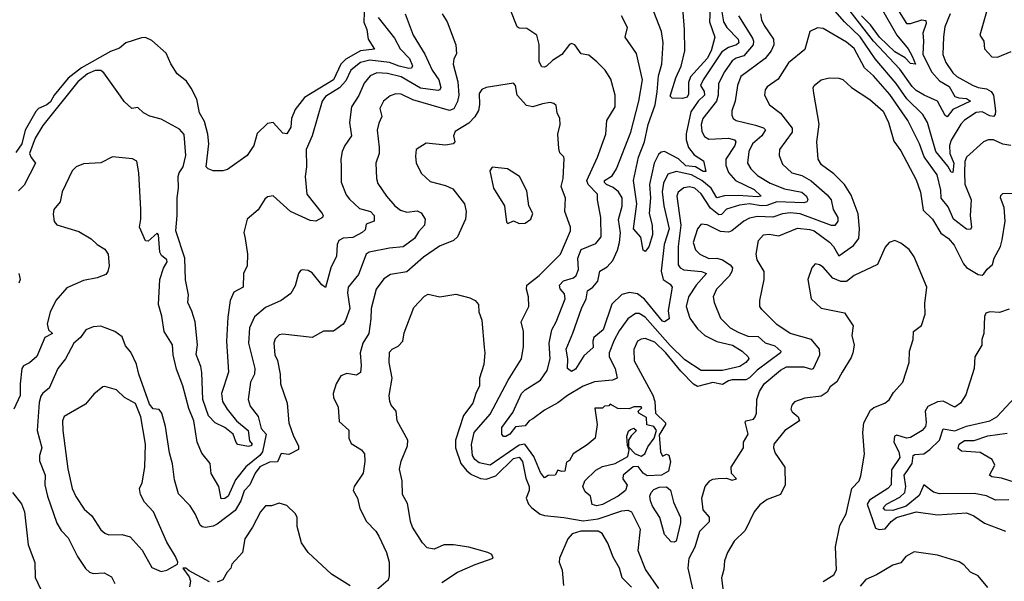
# Model space of a CAD drawing. Extents: x 1268547 to 1425625, y 515768 to 616754.
# Tile 327 of 507: x 1355075 to 1360160, y 568016 to 570915. Entities that reach past the tile are written whole.
import ezdxf

# ---------------------------------------------------------------- set-up
doc = ezdxf.new("R2010")
doc.units = 0

msp = doc.modelspace()

# ---------------------------------------------------------------- linework, layer by layer
at = {"layer": '0CON10XD'}
for points in [[(1360215, 571438.8), (1360136.1, 571286.1), (1360095, 571234.3), (1360078.5, 571195), (1360076.2, 571155), (1360086, 571064), (1360068.9, 570955), (1360034.2, 570835), (1360054.3, 570805), (1360057.1, 570765), (1360095, 570722.9), (1360125, 570722.5), (1360195, 570751.2)], [(1358643.1, 571016.9), (1358637.9, 570905), (1358665.3, 570825), (1358646.3, 570755), (1358626, 570715), (1358540.1, 570619.9), (1358529.1, 570590.9), (1358528.5, 570531.5), (1358522, 570515), (1358498.3, 570508.3), (1358445, 570510), (1358435, 570520), (1358464.1, 570615), (1358491.7, 570675), (1358509.5, 570755), (1358508.3, 570865), (1358492.7, 571065)], [(1359617.7, 570955), (1359655.3, 570895.3), (1359675, 570895.7), (1359735, 570914.2), (1359755, 570911.1), (1359757.1, 570895), (1359739.4, 570845), (1359743.4, 570806.6), (1359739.4, 570735), (1359785, 570644.8), (1359825, 570598.8), (1359875, 570570.6), (1359905, 570519.4), (1359925, 570511.2), (1359965, 570509.1), (1359985.5, 570495), (1359895, 570450.9), (1359865, 570414.4), (1359855, 570420.6), (1359815, 570495.4), (1359745.7, 570525.7), (1359705, 570549.7), (1359685, 570569.7), (1359620.2, 570660.2), (1359485.1, 570805.1), (1359328.5, 571005)], [(1357065.4, 570945), (1357107.8, 570835), (1357167.5, 570737.5), (1357205.7, 570655), (1357239.2, 570605), (1357250.7, 570565), (1357245, 570552.5), (1357235, 570549.6), (1357145, 570562), (1357045, 570620), (1356975, 570638.1), (1356919.1, 570640.9), (1356885, 570625.3), (1356855, 570588.2), (1356825.8, 570524.2), (1356789.3, 570465), (1356777.7, 570385), (1356788.1, 570315), (1356753.5, 570266.5), (1356740.6, 570235), (1356733.4, 570195), (1356735.8, 570155), (1356736.2, 570076.2), (1356761.7, 570011.7), (1356778.1, 569988.1), (1356830.6, 569940.6), (1356886.7, 569925), (1356906, 569905), (1356906.2, 569875), (1356865, 569860), (1356859.5, 569830.5), (1356843.5, 569816.5), (1356795, 569790.9), (1356745, 569788), (1356723.3, 569775), (1356714.6, 569755), (1356712, 569695), (1356681.4, 569635), (1356655, 569532.9), (1356635, 569546.2), (1356585, 569608.9), (1356565, 569620), (1356535, 569624.3), (1356525, 569620), (1356515.7, 569605), (1356497.7, 569542.3), (1356475, 569502), (1356425, 569465.6), (1356345, 569428.8), (1356288.1, 569381.9), (1356262.1, 569325), (1356256.6, 569245), (1356289.2, 569115), (1356288.5, 569085), (1356267.1, 569045), (1356255.5, 568955), (1356265, 568920.8), (1356307.6, 568867.6), (1356322.9, 568805), (1356348.3, 568775), (1356328.8, 568685), (1356315, 568666.3), (1356243.1, 568606.9), (1356189.3, 568540.7), (1356152, 568455), (1356135, 568443), (1356115, 568442.1), (1356103.3, 568505), (1356063.5, 568573.5), (1356059.5, 568625), (1356015, 568677.1), (1355991.2, 568735), (1355975.4, 568844.6), (1355949.2, 568909.1), (1355917.5, 569025), (1355885, 569112), (1355868.2, 569185), (1355863.6, 569236.4), (1355820.6, 569305), (1355809.6, 569385), (1355791.9, 569445), (1355799.7, 569575), (1355817.3, 569632.7), (1355836.5, 569665), (1355835.6, 569675), (1355807.2, 569697.2), (1355798.5, 569715), (1355792.5, 569805), (1355785, 569812.5), (1355738.3, 569771.7), (1355725, 569773.3), (1355693.1, 569845), (1355701.1, 569885), (1355701.1, 569935), (1355690.6, 570125), (1355680.3, 570185), (1355657.4, 570197.4), (1355555, 570207.3), (1355494.5, 570175.5), (1355405, 570170.4), (1355366.5, 570155), (1355345.4, 570134.6), (1355293.9, 570026.1), (1355284.2, 569975), (1355252, 569935), (1355248, 569912), (1355253, 569873), (1355267, 569857), (1355381.4, 569821.4), (1355444.4, 569784.4), (1355474.6, 569754.6), (1355515, 569731.2), (1355532.5, 569705), (1355537.8, 569645), (1355530.6, 569615), (1355519.6, 569600.4), (1355475, 569582.5), (1355405, 569568.8), (1355319.4, 569530.6), (1355262.1, 569465), (1355232.3, 569405), (1355217.8, 569345), (1355223.5, 569313.5), (1355243.8, 569295), (1355205.6, 569275), (1355163.4, 569176.6), (1355126, 569144), (1355095, 569128.5), (1355086.2, 569115), (1355077.2, 569035), (1355077.9, 568975), (1355044.6, 568905)], [(1357257.4, 570945), (1357283, 570905), (1357328.4, 570785), (1357331.4, 570738.6), (1357317.6, 570712.4), (1357313.3, 570685), (1357337.3, 570595), (1357343.3, 570525), (1357336.9, 570493.1), (1357316.5, 570455), (1357295, 570445.8), (1357105, 570501.1), (1357045, 570530.9), (1357016.9, 570533.1), (1356987.9, 570522.1), (1356954.3, 570495), (1356935, 570457.5), (1356945.7, 570415), (1356929.1, 570380.9), (1356920.9, 570345), (1356932.2, 570255), (1356931.5, 570225), (1356914.5, 570175), (1356917.3, 570095), (1356925, 570070), (1356969.4, 570005), (1357011.8, 569955), (1357041.6, 569931.6), (1357075, 569922.4), (1357127.8, 569927.8), (1357148.8, 569918.8), (1357170, 569885), (1357166, 569855), (1357135, 569820), (1357114.7, 569785), (1357055, 569742.2), (1356985, 569736.3), (1356880, 569715), (1356865, 569705.7), (1356825, 569600.5), (1356770.9, 569535), (1356768.1, 569505), (1356780, 569425), (1356757.8, 569362.2), (1356745, 569343.2), (1356695, 569307.8), (1356645, 569307.8), (1356585, 569274.4), (1356435, 569292.2), (1356415, 569288.9), (1356395, 569268), (1356388.5, 569245), (1356393.6, 569185), (1356405.8, 569155.8), (1356420.7, 569085), (1356421.8, 569035), (1356457.1, 568935), (1356465.4, 568835), (1356489.6, 568765), (1356515.8, 568715), (1356515, 568697.5), (1356465, 568671.2), (1356425, 568676.7), (1356407.4, 568632.6), (1356365, 568631.6), (1356315, 568607.3), (1356290.8, 568575), (1356263.3, 568515), (1356235, 568483.6), (1356218, 568432), (1356188.7, 568381.3), (1356095, 568311.1), (1356075, 568300.6), (1356035, 568294.3), (1356017, 568297), (1356006.6, 568306.6), (1355981.9, 568365), (1355956.3, 568406.3), (1355895, 568468.6), (1355875, 568540), (1355865, 568623.3), (1355849.6, 568679.6), (1355828.4, 568815), (1355808.5, 568885), (1355795, 568903.3), (1355765, 568906.7), (1355745, 568931.2), (1355690, 569085), (1355677.6, 569137.6), (1355649.1, 569199.1), (1355621.7, 569231.7), (1355605, 569278.8), (1355566.7, 569305), (1355495, 569332.5), (1355455, 569330.5), (1355416.2, 569315), (1355389.4, 569275), (1355355, 569245.6), (1355311.5, 569165), (1355272.9, 569115), (1355227.2, 569012.8), (1355195, 568988), (1355185, 568971.5), (1355175, 568940), (1355165.4, 568795.4), (1355188.8, 568705), (1355177.7, 568665), (1355177.7, 568637.7), (1355206.1, 568565), (1355204.4, 568515), (1355218.2, 568455), (1355266.2, 568316.2), (1355289.1, 568279.1), (1355325, 568240), (1355373.3, 568145), (1355415, 568082.5), (1355435, 568064.2), (1355455, 568055.8), (1355510.8, 568060.8), (1355549.7, 568039.7), (1355566.9, 568005)], [(1356853.5, 570953.5), (1356852, 570902), (1356867.6, 570865), (1356875.2, 570815), (1356907.1, 570762.9), (1356835, 570755.2), (1356759.2, 570710.8), (1356734.2, 570685), (1356695, 570605.2), (1356546.5, 570513.5), (1356497.6, 570452.4), (1356479.6, 570405), (1356475, 570360), (1356455, 570326.7), (1356435, 570330), (1356385, 570383.8), (1356355, 570380), (1356301.8, 570328.2), (1356284.2, 570265), (1356249.2, 570215), (1356148.9, 570141.1), (1356125, 570134.6), (1356075, 570135.5), (1356048, 570145), (1356038.6, 570155), (1356052.4, 570275), (1356046.4, 570325), (1356029.3, 570389.3)], [(1358906.8, 570915), (1358919.6, 570885), (1358968.4, 570815), (1358969.4, 570785), (1358955.6, 570754.4), (1358924.6, 570715), (1358798.8, 570621.2), (1358782.9, 570575), (1358770.6, 570495), (1358752.3, 570445), (1358752.6, 570422.6), (1358760, 570405), (1358775, 570395.4), (1358875, 570370.6), (1358917, 570357), (1358926.9, 570346.9), (1358907.3, 570315), (1358859.7, 570275), (1358840.5, 570235), (1358834.7, 570175), (1358851.1, 570145), (1358885, 570110.6), (1358951.3, 570071.3), (1359025, 570041.9), (1359115, 570025.7), (1359139.4, 570005), (1359146.1, 569985), (1359139.5, 569975), (1359125, 569970.4), (1358985, 569974.3), (1358933.3, 569956.7), (1358905, 569953.7), (1358845, 569963.9), (1358792.8, 569957.2), (1358725, 569936.6), (1358700.3, 569909.7), (1358685, 569908), (1358642, 569942), (1358595, 570016.7), (1358562.1, 570045), (1358535, 570052.2), (1358505, 570046.5), (1358476.2, 570025), (1358468.4, 570005), (1358489.5, 569855), (1358475.2, 569745), (1358475, 569649.2), (1358485.5, 569635), (1358504.8, 569624.8), (1358596.3, 569616.3), (1358621.5, 569605), (1358568.4, 569545), (1358528.8, 569485), (1358517.9, 569435), (1358535.9, 569375), (1358575, 569319.2), (1358612.7, 569285), (1358675, 569253.5), (1358756.4, 569235), (1358807.1, 569205), (1358838.1, 569175), (1358840, 569165), (1358825.4, 569145), (1358795, 569124.6), (1358704.7, 569105.3), (1358594.1, 569104.1), (1358510.1, 569160.1), (1358434.2, 569234.2), (1358305, 569378.9), (1358275, 569398.1), (1358255, 569399.3), (1358215, 569371.2), (1358170.8, 569309.2), (1358145, 569261.5), (1358120, 569195), (1358119, 569175), (1358150, 569115), (1358160.5, 569065), (1358136.2, 569053.8), (1358044.3, 569045.7), (1357985, 569024), (1357903.8, 568976.2), (1357855, 568938.4), (1357785, 568900.2), (1357725, 568855.2), (1357706.5, 568845), (1357685, 568819.5), (1357635.8, 568814.2), (1357605.7, 568775), (1357585, 568763.1), (1357574.6, 568764.6), (1357565, 568776.2), (1357565, 568810), (1357622.1, 568887.9), (1357666.2, 568985), (1357685.6, 569005), (1357765, 569054.1), (1357799.1, 569105), (1357815.2, 569165), (1357809.3, 569245), (1357822.6, 569315), (1357845.7, 569355), (1357892, 569475), (1357889.4, 569499.4), (1357865.8, 569525.8), (1357863.2, 569545), (1357883, 569567), (1357935, 569583.2), (1357948.7, 569595), (1357960.3, 569625), (1357958.4, 569685), (1357975, 569729.1), (1358050.4, 569759.6), (1358077.6, 569795), (1358076.8, 569895), (1358060, 569985), (1358060, 570015), (1358011.2, 570065), (1358004.2, 570085), (1358058.9, 570205), (1358103.1, 570325), (1358107.5, 570395), (1358151.1, 570465), (1358149.6, 570525), (1358128.3, 570608.3), (1358099.2, 570655), (1358055, 570698.1), (1358015, 570732.9), (1357975, 570739.2), (1357942.2, 570785), (1357925, 570792.7), (1357915, 570787.8), (1357875.6, 570735), (1357827.3, 570705), (1357795, 570675.4), (1357785, 570669.6), (1357771.5, 570671.5), (1357757.7, 570697.7), (1357757.5, 570787.5), (1357745.7, 570835), (1357695, 570870.6), (1357655, 570872.2), (1357645, 570878.1), (1357608.8, 570968.8)], [(1358787.4, 570935), (1358860.2, 570819.8), (1358865.6, 570805), (1358862.7, 570785), (1358815, 570727.8), (1358775, 570716.5), (1358755, 570702.3), (1358715, 570646.2), (1358683.8, 570585), (1358682.6, 570525), (1358674.6, 570495.4), (1358603.9, 570405), (1358594.3, 570375), (1358597.3, 570337.3), (1358611.7, 570311.7), (1358635, 570298.1), (1358735, 570303.3), (1358766.7, 570295), (1358773.1, 570285), (1358768.4, 570265), (1358721.8, 570195), (1358722.1, 570165), (1358735.9, 570125.9), (1358772.5, 570085), (1358868.3, 570038.3), (1358904.2, 570005), (1358885, 570000.2), (1358785, 570007.7), (1358714.4, 570005.6), (1358675, 569995.8), (1358645.8, 570045.8), (1358597.8, 570085), (1358545, 570114.9), (1358465, 570131.6), (1358423, 570117), (1358399.3, 570070.7), (1358393.2, 570026.8), (1358401, 569955), (1358428.5, 569835), (1358404.2, 569755), (1358387.7, 569617.7), (1358397.8, 569575), (1358435, 569550.4), (1358444.6, 569535), (1358424.7, 569415), (1358428.8, 569371.2), (1358405, 569356), (1358395, 569358.8), (1358302.1, 569472.1), (1358265, 569499.6), (1358225, 569507.1), (1358185, 569497.4), (1358134, 569446), (1358089.1, 569315), (1358039.5, 569275), (1358034.5, 569255), (1358037.5, 569222.5), (1357989.1, 569180.9), (1357945, 569112), (1357925, 569099.4), (1357904.4, 569115), (1357905.6, 569165), (1357898.2, 569215), (1357932.1, 569297.9), (1357976.9, 569425), (1358001.2, 569475), (1358007.1, 569515), (1358035, 569535.4), (1358060.4, 569565), (1358072, 569618), (1358109.7, 569640.3), (1358137.9, 569672.1), (1358162.3, 569725), (1358172.9, 569765), (1358177.7, 569815), (1358166.9, 569883.1), (1358187.3, 569952.7), (1358187.1, 569995), (1358167.3, 570027.3), (1358139.3, 570049.3), (1358105.5, 570065), (1358094.6, 570075), (1358094.5, 570085), (1358135, 570108.5), (1358157.6, 570145), (1358232.2, 570335), (1358273.1, 570495), (1358291.9, 570605), (1358260.7, 570740.7), (1358202.2, 570825), (1358214.3, 570875), (1358182.9, 570935)], [(1358700.9, 570955), (1358710.4, 570905), (1358727.8, 570875), (1358785.2, 570815), (1358788.6, 570795), (1358777.5, 570785), (1358735, 570771.6), (1358701.4, 570748.6), (1358604.4, 570605), (1358591.3, 570575), (1358610, 570545), (1358611.9, 570525), (1358578.3, 570495), (1358541.1, 570438.9), (1358516.6, 570326.6), (1358516.5, 570295), (1358528.8, 570255), (1358558, 570218), (1358606.7, 570186.7), (1358618.5, 570131.5), (1358605, 570132.4), (1358565.1, 570155.1), (1358515, 570161.4), (1358477.1, 570197.1), (1358405, 570234.2), (1358388.7, 570231.3), (1358375, 570219.2), (1358352.2, 570175), (1358327.2, 570065), (1358332.3, 569995), (1358326.1, 569915), (1358342.1, 569855), (1358342.7, 569805), (1358325, 569742.5), (1358305, 569718.8), (1358295.9, 569725.9), (1358282.4, 569792.4), (1358244.6, 569835), (1358262.4, 569965), (1358244.7, 570085.3), (1358271.5, 570205), (1358302.1, 570285), (1358320.6, 570375), (1358356.8, 570475), (1358367.1, 570542.9), (1358374, 570625), (1358391, 570685), (1358398.9, 570795), (1358389.7, 570855), (1358349.5, 570955)], [(1358900.9, 570945), (1358906.8, 570915)], [(1359880.7, 570945), (1359852.3, 570877.7), (1359846.5, 570826.5), (1359842.7, 570735), (1359857.5, 570695), (1359895, 570640.4), (1359915, 570622.8), (1359995, 570576.7), (1360025, 570564.8), (1360068.3, 570558.3), (1360091.8, 570545), (1360103.8, 570525), (1360115.3, 570445), (1360113.3, 570426.7), (1360103.7, 570416.3), (1360085, 570418.9), (1360045, 570438.8), (1360015, 570436.1), (1359955, 570395.8), (1359935, 570375.4), (1359885, 570293.8), (1359876.4, 570265), (1359878.2, 570225), (1359899.3, 570175), (1359895, 570125.7), (1359885, 570128.6), (1359868.5, 570158.5), (1359805.8, 570235), (1359780.6, 570325), (1359763, 570385), (1359739.7, 570425), (1359656.7, 570506.7), (1359602.3, 570585), (1359492.7, 570712.7), (1359415, 570826.5), (1359335, 570903.3), (1359285, 570960.7)], [(1359605.6, 570835.6), (1359664, 570765), (1359685, 570727.3), (1359700.6, 570685), (1359675, 570689), (1359647.9, 570717.9), (1359595, 570749), (1359515, 570824.9), (1359468.6, 570888.6), (1359422.9, 570935)], [(1359531.4, 570965), (1359605.6, 570835.6)], [(1356927.1, 570927.1), (1357010.7, 570820.7), (1357040.8, 570765), (1357088.1, 570715), (1357103.3, 570676.7), (1357097.8, 570665), (1357085, 570663.1), (1357035, 570674.5), (1356985.3, 570695), (1356883.1, 570706.9), (1356835, 570693.6), (1356785, 570655.3), (1356760.2, 570599.8), (1356727.1, 570562.9), (1356655, 570518.1), (1356637.8, 570495), (1356585, 570316.2), (1356555.3, 570245), (1356556.1, 570155), (1356549.3, 570105), (1356557.8, 570015), (1356637.1, 569915), (1356642, 569905), (1356638.8, 569895), (1356605, 569875.8), (1356575, 569879.4), (1356474.4, 569925), (1356385, 570005.7), (1356355, 570001.2), (1356341.2, 569988.8), (1356307, 569933), (1356249.2, 569885), (1356232.7, 569817.3), (1356239.2, 569785), (1356252.5, 569705), (1356250, 569645), (1356231.2, 569605), (1356230, 569535), (1356180.7, 569509.3), (1356161.7, 569465), (1356150.2, 569379.8), (1356143.4, 569255), (1356154, 569096), (1356117.5, 568985), (1356123.3, 568945), (1356146.3, 568905), (1356195, 568844.8), (1356255, 568795.5), (1356262, 568742), (1356275.9, 568724.1), (1356268.8, 568715), (1356255, 568712), (1356202.5, 568722.5), (1356192.5, 568732.5), (1356177.3, 568775), (1356135, 568810.5), (1356084.6, 568834.6), (1356049.9, 568869.9), (1356020.2, 568955), (1356015.6, 569094.4), (1356010.6, 569125), (1355987.2, 569187.2), (1355992.8, 569237.2), (1355982.1, 569355), (1355965, 569411.4), (1355943.5, 569455), (1355946.7, 569495), (1355931.9, 569571.9), (1355928.4, 569685), (1355881.7, 569825), (1355888.9, 569905), (1355888.3, 569995), (1355895.5, 570045.5), (1355893.8, 570105), (1355898.9, 570125), (1355919.7, 570155), (1355932.6, 570215), (1355925, 570322), (1355900.7, 570350.7), (1355805, 570401.4), (1355747.3, 570417.3), (1355715, 570434), (1355685, 570461.2), (1355655, 570456.7), (1355615, 570493.8), (1355595, 570521.2), (1355510.3, 570640.3), (1355493.5, 570653.5), (1355465, 570652.7), (1355425, 570636.5), (1355375.8, 570595), (1355195, 570368.8), (1355155, 570303.2), (1355126.1, 570225), (1355133.7, 570203.7), (1355156.9, 570175), (1355098.1, 570061.9), (1355068.5, 570031.5)], [(1360194.4, 570265.6), (1360152, 570272), (1360104.5, 570295.5), (1360077.5, 570295), (1360052.5, 570285), (1359964.7, 570205.2), (1359956.8, 570183.2), (1359953.9, 570126.1), (1359956.3, 570066.3), (1359988.7, 569985), (1359983.1, 569905), (1359991.2, 569845), (1359985, 569833.1), (1359965, 569834.1), (1359898.2, 569885), (1359870, 569950), (1359833.3, 569993.3), (1359832.8, 570035), (1359813.3, 570115), (1359746.7, 570206.7), (1359721.5, 570275), (1359662.6, 570395), (1359568.9, 570528.9), (1359484.9, 570624.9), (1359437.5, 570667.5), (1359385, 570766.3), (1359345, 570799.2), (1359225, 570869.5), (1359195, 570872.5), (1359155.7, 570854.3), (1359129.1, 570760.9), (1359045, 570692.3), (1358992.6, 570607.4), (1358935, 570569.2), (1358925, 570552.5), (1358922.5, 570525), (1358948.1, 570475), (1359005, 570431.9), (1359064.5, 570355), (1359064.4, 570335), (1358999.6, 570245), (1358998.2, 570215), (1359015, 570169.2), (1359063.3, 570125), (1359115, 570110.6), (1359163.1, 570083.1), (1359245, 570011.9), (1359265.3, 569985), (1359276.1, 569935), (1359299.8, 569895), (1359300, 569875), (1359285, 569853.5), (1359267.6, 569852.4), (1359105, 569913.1), (1359055, 569918.2), (1359015, 569913.5), (1358965, 569896.7), (1358885, 569899.2), (1358845, 569891.4), (1358814.8, 569875.2), (1358753.8, 569826.2), (1358735, 569818.8), (1358695, 569822.3), (1358625, 569856.9), (1358595, 569860.5), (1358575, 569835.8), (1358553.3, 569765), (1358565, 569726.7), (1358588.2, 569705), (1358635, 569682.7), (1358675, 569683.6), (1358705, 569675.2), (1358745, 569650.5), (1358755.8, 569635), (1358752.8, 569615), (1358738.5, 569591.5), (1358674.5, 569525), (1358657.3, 569485), (1358661.8, 569455), (1358694.5, 569375), (1358745, 569325.4), (1358785, 569302.7), (1358835, 569282.5), (1358889.1, 569279.1), (1358925, 569246.5), (1358975, 569231.7), (1359005.3, 569205), (1359004.6, 569195), (1358883.3, 569106.7), (1358843.8, 569066.2), (1358825, 569056.1), (1358753.9, 569056.1), (1358735, 569051.6), (1358705, 569032.6), (1358655, 569042.4), (1358575, 569022.3), (1358554.6, 569034.6), (1358490.3, 569100.3), (1358412.4, 569195), (1358355, 569250), (1358305, 569269.7), (1358285, 569266.8), (1358265.6, 569255), (1358246.6, 569213.4), (1358249.3, 569155), (1358345, 568977.1), (1358355.4, 568945), (1358358, 568885), (1358410, 568835), (1358410, 568825), (1358377, 568773), (1358383.8, 568685), (1358395, 568662.5), (1358415, 568672.5), (1358427.7, 568667.7), (1358435.7, 568635), (1358426.2, 568585), (1358390, 568565), (1358315, 568561.2), (1358294.4, 568574.4), (1358268.8, 568608.8)], [(1356029.3, 570389.3), (1356003.8, 570435), (1355989.2, 570505), (1355961.1, 570561.1), (1355937.1, 570597.1), (1355888.8, 570635), (1355855, 570687.9), (1355831.6, 570741.6), (1355757.3, 570807.3), (1355725, 570823.3), (1355705, 570821.1), (1355623.8, 570796.2), (1355591.2, 570768.8), (1355545, 570750.7), (1355393.6, 570666.4), (1355326.3, 570613.7), (1355253.8, 570526.2), (1355235, 570491.1), (1355215, 570475.3), (1355173.2, 570456.8), (1355157.9, 570442.1), (1355104.3, 570345.7), (1355086.6, 570275), (1355055, 570230.5)], [(1358268.8, 568608.8), (1358243, 568607), (1358192.5, 568565), (1358190, 568545), (1358212, 568512), (1358204.4, 568485), (1358166.7, 568455), (1358085, 568413.3), (1358055, 568405.7), (1358032.3, 568412.3), (1358023.3, 568455), (1357995, 568477.5), (1357984, 568505), (1357993.3, 568535), (1358050.8, 568589.2), (1358085, 568608.8), (1358150, 568625), (1358215, 568660), (1358222.5, 568695), (1358213.3, 568716.7), (1358210, 568765), (1358219.3, 568790.7), (1358229.3, 568800.7), (1358246.4, 568806.4), (1358260, 568795), (1358232.3, 568767.7), (1358220, 568745), (1358220, 568710), (1358253.8, 568673.8), (1358285, 568662.5), (1358303.3, 568675), (1358319.3, 568710.7), (1358351.2, 568755), (1358363.8, 568795), (1358350, 568815), (1358313.3, 568823.3), (1358312.5, 568862.5), (1358272.5, 568885), (1358270, 568895), (1358288.3, 568911.7), (1358285, 568916.7), (1358247, 568917), (1358223, 568907), (1358165, 568907.5), (1358125, 568930), (1358118.3, 568921.7), (1358095, 568920), (1358085, 568910), (1358045, 568910), (1358057.5, 568825), (1358046.7, 568755), (1358005, 568720), (1357933.3, 568675), (1357915, 568640), (1357898.3, 568631.7), (1357890, 568585), (1357875, 568582.5), (1357855, 568590), (1357840, 568565), (1357805, 568562.5), (1357785, 568550), (1357765, 568577.5), (1357731.1, 568661.1), (1357683.8, 568723.8), (1357655, 568719), (1357505, 568615.2), (1357447.4, 568627.4), (1357425.3, 568645), (1357413.4, 568665), (1357408.1, 568721.9), (1357421.6, 568785), (1357505, 568879.1), (1357597.5, 569055), (1357666.4, 569165), (1357677.8, 569227.8), (1357676.4, 569305), (1357664.6, 569355), (1357704.3, 569435), (1357702.2, 569485), (1357692.9, 569525), (1357694.5, 569545), (1357758.2, 569595), (1357867.3, 569705), (1357920.5, 569825), (1357919.6, 569845), (1357890.5, 569925), (1357893.7, 569993.6), (1357872.1, 570055), (1357882.3, 570095), (1357886.8, 570196.8), (1357885, 570207.5), (1357865, 570227.5), (1357860, 570250), (1357854.6, 570325), (1357866.5, 570375), (1357864, 570405), (1357851.1, 570435), (1357845, 570472.5), (1357833, 570483), (1357815, 570487.5), (1357775, 570481.4), (1357725, 570465.5), (1357691.9, 570471.9), (1357644.6, 570525), (1357635.4, 570575.4), (1357625, 570587.5), (1357485, 570565.3), (1357461.1, 570555), (1357447.9, 570535), (1357450.4, 570475), (1357444.1, 570445.9), (1357425, 570413.3), (1357395, 570381.5), (1357325, 570337.5), (1357315.7, 570315), (1357322, 570285), (1357313.3, 570275), (1357275, 570266.8), (1357175, 570277.1), (1357122.5, 570245), (1357118.8, 570211.2), (1357123.1, 570175), (1357150.5, 570120.5), (1357195, 570080.5), (1357275, 570059.1), (1357312.6, 570042.6), (1357371.8, 569965), (1357380.3, 569925), (1357377.3, 569885), (1357336.5, 569795), (1357315.8, 569775), (1357243.5, 569746.5), (1357161.3, 569688.7), (1357075, 569614.5), (1356990, 569600), (1356955, 569578.1), (1356915.6, 569525), (1356890.3, 569425), (1356889.2, 569370.8), (1356878.2, 569295), (1356847.5, 569245), (1356832.7, 569195), (1356839.3, 569130.7), (1356835.3, 569094.7), (1356815, 569080.9), (1356765, 569088.6), (1356733.2, 569076.8), (1356710, 569035), (1356694.2, 568985.8), (1356696, 568965), (1356719.2, 568915), (1356725, 568841.2), (1356775, 568796.2), (1356775.4, 568755), (1356787.7, 568727.7), (1356841.2, 568695), (1356856.2, 568675), (1356857.8, 568635), (1356848.2, 568575), (1356803.1, 568505), (1356797.5, 568485), (1356820, 568445), (1356832.4, 568392.4), (1356866.2, 568325), (1356914, 568275), (1356929.8, 568249.8), (1356969.4, 568165), (1356982.5, 568115), (1356982.9, 568045), (1356977.6, 568022.4), (1356905, 567960.8)], [(1358564.1, 567925), (1358526.9, 568085), (1358531.8, 568135), (1358562.9, 568195), (1358587.7, 568275), (1358638.2, 568325), (1358637.6, 568347.6), (1358605.5, 568385), (1358598.5, 568445), (1358615.8, 568505), (1358638.8, 568535), (1358655.6, 568544.4), (1358682.8, 568547.2), (1358725, 568548.1), (1358755, 568538), (1358776.7, 568545), (1358752, 568572), (1358750, 568605), (1358813.1, 568705), (1358813.8, 568735), (1358836.9, 568775), (1358822.2, 568837.8), (1358826.7, 568845), (1358865, 568853.6), (1358873.1, 568865), (1358880, 568885), (1358882.8, 568955), (1358895.6, 568995.6), (1358920.3, 569035), (1359005, 569106.9), (1359035, 569123.3), (1359125, 569123.3), (1359165, 569110.6), (1359175, 569114.6), (1359206.8, 569185), (1359205.3, 569215.3), (1359164.4, 569265), (1359055, 569295.4), (1358985, 569341.2), (1358908.5, 569418.5), (1358898.1, 569435), (1358896.7, 569465), (1358919.1, 569575), (1358920, 569615), (1358884.5, 569675), (1358878.5, 569705), (1358890, 569775), (1358915.7, 569805), (1358945, 569809), (1358995, 569799.3), (1359091.4, 569838.6), (1359155, 569833.1), (1359178.2, 569825), (1359257.7, 569767.7), (1359278.8, 569745), (1359305, 569696.5), (1359381, 569749), (1359408, 569785), (1359411.4, 569835), (1359405, 569913.3), (1359370, 570010), (1359335.2, 570065.2), (1359279, 570119), (1359215.8, 570165.8), (1359199.1, 570195), (1359191.9, 570285), (1359204.6, 570375.4), (1359175.9, 570535.9), (1359173.6, 570563.6), (1359178.8, 570575), (1359215, 570604), (1359255, 570615.8), (1359306.1, 570613.9), (1359326.9, 570606.9), (1359370.6, 570565), (1359465, 570503.8), (1359535, 570442.7), (1359562.5, 570385), (1359588.8, 570288.8), (1359625, 570238.6), (1359705, 570089.2), (1359726.7, 570025), (1359741.9, 569931.9), (1359788.8, 569885), (1359832.7, 569812.7), (1359872.2, 569785), (1359901.1, 569751.1), (1359948.5, 569655), (1359965, 569635.6), (1360025, 569600.6), (1360045, 569597.1), (1360055, 569602.9), (1360071.8, 569628.2), (1360098.5, 569651.5), (1360108, 569685), (1360140.5, 569745), (1360149.7, 569779.7), (1360164, 569875), (1360158.8, 569945), (1360141.2, 569995), (1360142.3, 570007.7), (1360151.7, 570018.3), (1360205, 570020)], [(1357655, 569862.5), (1357685, 569864.4), (1357715.6, 569885), (1357724.5, 569915), (1357704.4, 569954.4), (1357695, 570032.5), (1357656.9, 570105), (1357595, 570145.4), (1357516, 570154), (1357504, 570135), (1357522.9, 570045), (1357578.8, 569955), (1357589.3, 569869.3), (1357596.4, 569863.6), (1357625, 569876.7), (1357655, 569862.5)], [(1359225, 568015.5), (1359279.5, 568050.5), (1359293.9, 568075), (1359288.8, 568195), (1359311.1, 568305), (1359343.6, 568365), (1359373.3, 568495), (1359410, 568535), (1359418.9, 568561.1), (1359437.4, 568672.6), (1359429.2, 568785), (1359434.3, 568835), (1359469.5, 568900.5), (1359486.4, 568913.6), (1359542.5, 568935), (1359565, 568953.3), (1359588.3, 568991.7), (1359636.2, 569045), (1359668.8, 569145), (1359670.6, 569205), (1359688.9, 569265), (1359691.4, 569305), (1359732.5, 569337.5), (1359750.6, 569395), (1359750.3, 569449.7), (1359760.6, 569535), (1359695, 569690.6), (1359668.5, 569728.5), (1359625, 569761.4), (1359595, 569775.7), (1359565, 569765.8), (1359545, 569741.2), (1359505, 569651.4), (1359385, 569595.6), (1359345, 569563.3), (1359315, 569563.3), (1359275, 569580.5), (1359225, 569637.1), (1359205, 569650), (1359182.5, 569655), (1359166.1, 569633.9), (1359145.7, 569575), (1359162, 569475), (1359215, 569425.7), (1359335, 569402.5), (1359379.2, 569335), (1359372.5, 569285), (1359384, 569235), (1359378.1, 569195), (1359369.3, 569170.7), (1359322, 569095), (1359295, 569046.2), (1359260.3, 569019.7), (1359245, 568993.3), (1359215, 568971.2), (1359129.1, 568960.9), (1359076.8, 568943.2), (1359062, 568925), (1359057.1, 568905), (1359065, 568890.8), (1359095.8, 568865), (1359102.5, 568845), (1359027.1, 568795), (1358970, 568725), (1358968, 568705), (1358977, 568677), (1359027.1, 568605), (1359029.2, 568515), (1359003.8, 568465), (1358935, 568438.9), (1358898.3, 568411.7), (1358868.6, 568375), (1358821.8, 568278.2), (1358765, 568224.2), (1358730, 568165), (1358715, 568122.5), (1358712.4, 568077.6), (1358700, 568035), (1358706.9, 567976.9)], [(1355070, 569605), (1355078, 569575), (1355071.2, 569555)], [(1357255, 568010.3), (1357336.9, 568063.1), (1357426.7, 568103.3), (1357520, 568135), (1357513.3, 568155), (1357492.5, 568165), (1357395, 568192), (1357315, 568205.3), (1357265, 568204.1), (1357215, 568182.2), (1357179.1, 568189.1), (1357155, 568214.2), (1357104.6, 568295), (1357093.1, 568325), (1357081.5, 568398.5), (1357077.8, 568417.8), (1357052.5, 568465), (1357050.5, 568535), (1357037.5, 568595), (1357045, 568636.7), (1357077.3, 568715), (1357079.1, 568745), (1357024.3, 568845), (1357020, 568895), (1356994.4, 568925), (1356986.4, 568945), (1356983.5, 568975), (1356998.2, 569065), (1356982.5, 569145), (1356985, 569198.8), (1356998, 569215), (1357030.3, 569229.7), (1357054.2, 569255), (1357060.7, 569299.3), (1357110, 569430), (1357165, 569488), (1357185, 569498.5), (1357245, 569484), (1357328.3, 569498.3), (1357400.3, 569480.3), (1357428, 569465), (1357443.8, 569445), (1357447, 569407), (1357461.2, 569365), (1357473.5, 569223.5), (1357477.1, 569195), (1357472.2, 569135), (1357450.5, 569065), (1357450, 569025), (1357430.4, 568985), (1357416.2, 568935), (1357367.6, 568872.4), (1357325.3, 568744.7), (1357325.3, 568704.7), (1357353.9, 568625), (1357385, 568585.9), (1357407.8, 568567.8), (1357455, 568546.7), (1357485, 568542.9), (1357535, 568560.7), (1357625, 568650), (1357655, 568657), (1357671.1, 568635), (1357688.8, 568548.8), (1357706.2, 568505), (1357705.6, 568484.4), (1357690.6, 568445), (1357702.9, 568415), (1357720.5, 568395), (1357763.4, 568363.4), (1357785, 568356.4), (1357885, 568346.3), (1357985, 568328), (1358062, 568338), (1358185, 568380.6), (1358215, 568382.9), (1358234.2, 568374.2), (1358278.7, 568285), (1358267.5, 568175), (1358306.7, 568075), (1358375, 567979.7)], [(1360185, 569421.2), (1360135, 569403.8), (1360085, 569407.5), (1360065, 569401.2), (1360057.4, 569382.6), (1360054.4, 569295), (1360044.4, 569265), (1360044.4, 569235), (1360008.6, 569175), (1360004.4, 569115), (1359961.4, 568978.6), (1359933.7, 568936.3), (1359905, 568914.4), (1359845, 568946.9), (1359815, 568942.9), (1359765, 568917.8), (1359752, 568895), (1359755.7, 568835.7), (1359752.9, 568815), (1359736.5, 568795), (1359675, 568759.1), (1359655, 568754.6), (1359605, 568770.9), (1359592.2, 568765), (1359590.4, 568735), (1359615.3, 568685), (1359620.3, 568655), (1359577.6, 568592.4), (1359575.3, 568515), (1359558.8, 568495), (1359464.2, 568435.9), (1359451.3, 568415), (1359495, 568290), (1359513.2, 568283.2), (1359545, 568286.8), (1359575, 568325.2), (1359602.5, 568345), (1359705, 568375.3), (1359815, 568360), (1359965, 568370), (1360002.5, 568355), (1360057.1, 568317.1), (1360166.2, 568275)], [(1355805, 568066.5), (1355835, 568073.5), (1355890, 568105), (1355891.2, 568115), (1355880.5, 568145), (1355835, 568217.8), (1355766.3, 568375), (1355719.6, 568425), (1355698.5, 568465), (1355694.7, 568495.3), (1355707.1, 568525), (1355721.2, 568605), (1355725.1, 568724.9), (1355700.5, 568865), (1355673.3, 568933.3), (1355615.9, 568965), (1355575, 569005.5), (1355515, 569022), (1355505, 569020), (1355458.3, 568981.7), (1355415, 568931.1), (1355305, 568866.4), (1355296.5, 568845), (1355297.8, 568795), (1355323.2, 568596.8), (1355346.4, 568495), (1355364.7, 568454.7), (1355408.3, 568388.3), (1355448.1, 568355), (1355495, 568281.9), (1355515, 568264.4), (1355535, 568256.9), (1355605, 568257.7), (1355645, 568245.4), (1355706.9, 568176.9), (1355758.1, 568088.1), (1355805, 568066.5)], [(1360183.7, 568436.3), (1360115, 568435.5), (1360068.2, 568458.2), (1360005, 568470.2), (1359825, 568467.8), (1359795, 568477.3), (1359745, 568514), (1359720.3, 568459.7), (1359654.1, 568405), (1359585, 568382), (1359545, 568384.1), (1359534.7, 568395), (1359552.3, 568415), (1359620.1, 568449.9), (1359646.9, 568475), (1359651.5, 568505), (1359643.4, 568565), (1359661, 568589), (1359683.9, 568625), (1359688.6, 568665), (1359698.5, 568671.5), (1359743.8, 568675), (1359775, 568696.2), (1359825, 568745.3), (1359845, 568803.8), (1359905, 568792.2), (1359965, 568817.2), (1360085.2, 568844.8), (1360121.9, 568865), (1360216.7, 568966.7)], [(1360315, 568496.2), (1360145, 568548.9), (1360095.4, 568555.4), (1360083.1, 568565), (1360111.9, 568615), (1360098.2, 568645), (1360035, 568681), (1359938.9, 568688.9), (1359921.3, 568701.3), (1359926.4, 568725), (1359955, 568742.5), (1360005, 568742.8), (1360075, 568766.9), (1360175, 568781.2)], [(1358455, 568218), (1358440.3, 568220.3), (1358405, 568257.1), (1358380.7, 568345), (1358343.5, 568403.5), (1358332.2, 568432.2), (1358329.4, 568455), (1358335.5, 568474.5), (1358350.6, 568489.4), (1358377.9, 568502.1), (1358414.8, 568504.8), (1358436.1, 568486.1), (1358452.5, 568425), (1358487.3, 568345), (1358487.9, 568317.9), (1358465, 568224.3), (1358455, 568218)], [(1355037.8, 568475), (1355085, 568415.7), (1355099.6, 568375), (1355118.6, 568205), (1355152.9, 568112.9), (1355155.4, 568035.4), (1355198.5, 567945)], [(1356782.4, 567992.4), (1356685, 568052.7), (1356565.5, 568165), (1356530.8, 568215), (1356508.7, 568298.7), (1356507.4, 568345), (1356500.4, 568365), (1356455, 568407.5), (1356415, 568418.9), (1356375, 568406), (1356345, 568406), (1356318.1, 568375), (1356277.8, 568295), (1356237.3, 568235), (1356225.3, 568164.7), (1356170, 568105), (1356166.1, 568083.9), (1356146.7, 568063.3), (1356125, 568023.3), (1356095, 568011.2)], [(1358235, 567986), (1358186.2, 568035), (1358172.9, 568085), (1358140.5, 568140.5), (1358113, 568213), (1358082.7, 568262.7), (1358063.3, 568275), (1357972.5, 568275), (1357928.6, 568261.4), (1357905.7, 568235), (1357863.3, 568135), (1357862, 568115), (1357875.9, 568074.1), (1357883.3, 567995)], [(1360075.8, 567985), (1360025, 568044.2), (1359985, 568064), (1359951.7, 568101.7), (1359927.6, 568117.6), (1359815, 568151.8), (1359695, 568168.6), (1359651.2, 568145), (1359625, 568111.2), (1359585, 568100), (1359500.6, 568049.4), (1359445, 568025.4), (1359415, 567990.9)], [(1356055, 568014.2), (1355950, 568070), (1355932.5, 568085), (1355917.5, 568085), (1355950, 568040), (1355957.1, 568017.1), (1355952.3, 567987.7)]]:
    msp.add_lwpolyline(points, dxfattribs=at)

doc.saveas('drawing.dxf')
